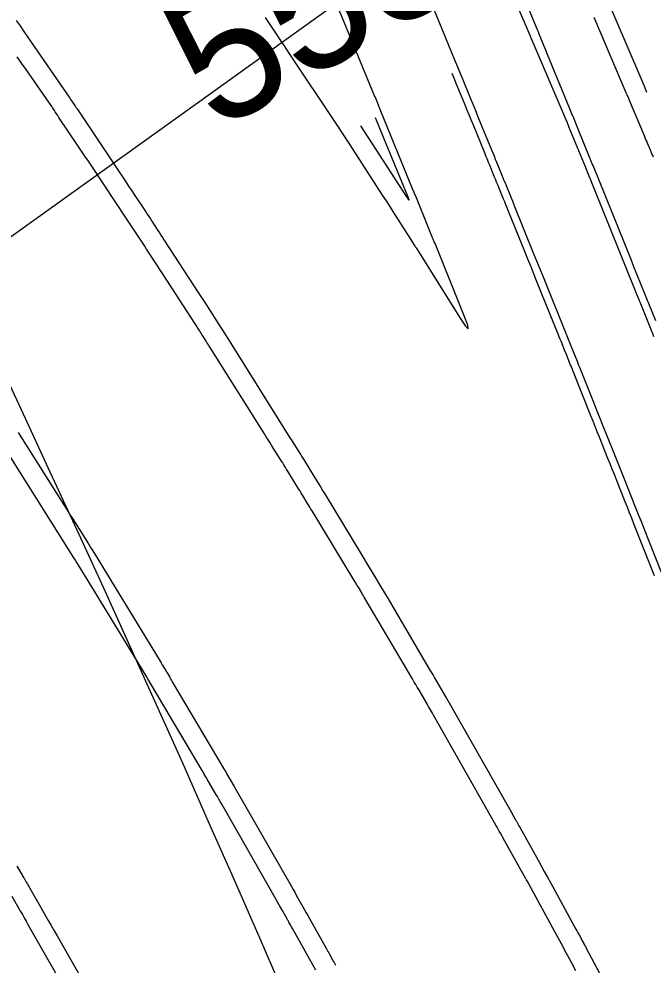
# Model space of a CAD drawing. Extents: x 954385 to 988206, y 1868364 to 1924553.
# Drawn here: x 957774.24 to 957803.07, y 1919897.82 to 1919940.82 of the extents above; entities that cross this region are included whole.
import ezdxf

# ---------------------------------------------------------------- set-up
doc = ezdxf.new("R2010")
doc.units = 0
for name, color, linetype in [('1', 7, 'Continuous'), ('Default', 7, 'Continuous'), ('Ex_Minor Contours', 7, 'Continuous'), ('Slopes', 7, 'Continuous')]:
    doc.layers.add(name, color=color, linetype=linetype)

msp = doc.modelspace()

# ---------------------------------------------------------------- linework, layer by layer
at = {"layer": '1'}
for points in [[(957803.108, 1919926.373), (957803.051, 1919926.517), (957803.022, 1919926.588), (957802.993, 1919926.66), (957802.474, 1919927.951), (957802.44, 1919928.036), (957802.432, 1919928.055), (957802.333, 1919928.298), (957802.288, 1919928.411), (957800.003, 1919934.054), (957799.987, 1919934.093), (957799.243, 1919935.919), (957799.234, 1919935.94), (957799.226, 1919935.96), (957799.217, 1919935.981), (957799.209, 1919936.002), (957799.156, 1919936.125), (957797.501, 1919940.023), (957797.485, 1919940.06), (957795.196, 1919945.403)], [(957774.119, 1919940.747), (957774.291, 1919940.499), (957774.462, 1919940.25), (957774.634, 1919940.001), (957776.549, 1919937.218), (957776.571, 1919937.186), (957776.592, 1919937.155), (957776.646, 1919937.076), (957776.678, 1919937.028), (957776.792, 1919936.861), (957776.814, 1919936.828), (957776.836, 1919936.794), (957776.859, 1919936.761), (957776.881, 1919936.728), (957779.035, 1919933.499), (957779.146, 1919933.332), (957779.257, 1919933.166), (957779.368, 1919932.999), (957779.48, 1919932.833), (957780.008, 1919932.044), (957780.077, 1919931.94), (957780.147, 1919931.835), (957780.216, 1919931.73), (957780.285, 1919931.625), (957780.559, 1919931.205), (957780.628, 1919931.1), (957780.696, 1919930.995), (957780.765, 1919930.89), (957780.834, 1919930.784), (957782.395, 1919928.385), (957782.425, 1919928.339), (957782.454, 1919928.294), (957782.484, 1919928.248), (957782.513, 1919928.203), (957782.63, 1919928.02), (957782.66, 1919927.975), (957782.689, 1919927.929), (957782.718, 1919927.883), (957782.748, 1919927.838), (957783.407, 1919926.809), (957783.526, 1919926.622), (957783.645, 1919926.435), (957783.764, 1919926.247), (957783.882, 1919926.06), (957786.562, 1919921.788), (957786.613, 1919921.708), (957786.663, 1919921.628), (957786.713, 1919921.548), (957786.764, 1919921.468), (957787.044, 1919921.022), (957787.067, 1919920.987), (957787.089, 1919920.951), (957787.143, 1919920.863), (957787.176, 1919920.81), (957787.819, 1919919.765), (957787.848, 1919919.718), (957787.876, 1919919.671), (957787.905, 1919919.625), (957787.933, 1919919.578), (957788.047, 1919919.39), (957788.075, 1919919.344), (957788.104, 1919919.297), (957788.132, 1919919.25), (957788.161, 1919919.203), (957789.832, 1919916.442), (957790.12, 1919915.966), (957790.406, 1919915.489), (957790.69, 1919915.012), (957790.974, 1919914.533), (957792.925, 1919911.228), (957793.065, 1919910.99), (957793.083, 1919910.961), (957793.1, 1919910.931), (957793.117, 1919910.901), (957793.135, 1919910.871), (957793.659, 1919909.968), (957793.673, 1919909.944), (957796.474, 1919905.027), (957796.512, 1919904.961), (957796.55, 1919904.894), (957796.587, 1919904.828), (957796.625, 1919904.761), (957796.818, 1919904.423), (957796.835, 1919904.392), (957796.852, 1919904.362), (957796.869, 1919904.332), (957796.886, 1919904.301), (957796.971, 1919904.149), (957797.021, 1919904.058), (957797.839, 1919902.587), (957797.981, 1919902.332), (957798.122, 1919902.077), (957798.263, 1919901.821), (957798.404, 1919901.565), (957799.559, 1919899.453), (957799.599, 1919899.381), (957799.638, 1919899.309), (957799.677, 1919899.237), (957799.717, 1919899.164), (957799.875, 1919898.875), (957799.914, 1919898.803), (957799.953, 1919898.731), (957799.992, 1919898.658), (957800.031, 1919898.586), (957802.069, 1919894.758)], [(957803.082, 1919934.531), (957803.048, 1919934.611), (957803.014, 1919934.692), (957802.98, 1919934.773), (957802.946, 1919934.854), (957802.811, 1919935.177), (957802.777, 1919935.258), (957802.743, 1919935.339), (957802.709, 1919935.419), (957802.675, 1919935.5), (957801.993, 1919937.113), (957801.957, 1919937.199), (957801.885, 1919937.37), (957801.848, 1919937.456), (957800.44, 1919940.771), (957800.392, 1919940.885)], [(957803.138, 1919915.513), (957802.199, 1919917.877), (957802.1, 1919918.126), (957802.001, 1919918.374), (957801.903, 1919918.623), (957801.804, 1919918.871), (957801.404, 1919919.877), (957801.308, 1919920.119), (957801.211, 1919920.362), (957801.114, 1919920.604), (957801.017, 1919920.846), (957800.629, 1919921.815), (957800.532, 1919922.058), (957800.435, 1919922.3), (957800.338, 1919922.542), (957800.241, 1919922.784), (957799.448, 1919924.766), (957799.416, 1919924.846), (957799.384, 1919924.927), (957799.352, 1919925.007), (957799.319, 1919925.087), (957799.19, 1919925.408), (957799.126, 1919925.568), (957799.061, 1919925.728), (957798.884, 1919926.168), (957798.844, 1919926.268), (957798.804, 1919926.369), (957798.763, 1919926.469), (957798.723, 1919926.569), (957797.804, 1919928.839), (957797.662, 1919929.192), (957797.519, 1919929.545), (957797.376, 1919929.898), (957797.233, 1919930.251), (957796.48, 1919932.11), (957796.428, 1919932.24), (957796.375, 1919932.37), (957796.322, 1919932.499), (957796.269, 1919932.629), (957796.057, 1919933.152), (957796.005, 1919933.279), (957795.953, 1919933.407), (957795.901, 1919933.534), (957795.849, 1919933.662), (957795.641, 1919934.173), (957795.589, 1919934.3), (957795.537, 1919934.428), (957795.485, 1919934.555), (957795.432, 1919934.683), (957794.897, 1919935.99), (957794.8, 1919936.227), (957794.703, 1919936.465), (957794.606, 1919936.702), (957794.508, 1919936.94), (957794.12, 1919937.891), (957794.022, 1919938.128), (957793.937, 1919938.336)], [(957790.441, 1919936.332), (957790.511, 1919936.163), (957790.711, 1919935.673), (957791.914, 1919932.733), (957791.916, 1919932.727), (957791.966, 1919932.606), (957791.971, 1919932.59), (957791.972, 1919932.585), (957791.968, 1919932.589), (957791.959, 1919932.602), (957791.885, 1919932.717), (957791.877, 1919932.73), (957789.783, 1919935.955)], [(957774.212, 1919922.023), (957776.282, 1919918.736), (957776.413, 1919918.527), (957776.545, 1919918.318), (957776.677, 1919918.109), (957776.808, 1919917.9), (957777.402, 1919916.957), (957777.5, 1919916.801), (957777.597, 1919916.645), (957777.694, 1919916.488), (957777.791, 1919916.332), (957778.364, 1919915.404), (957778.397, 1919915.35), (957778.408, 1919915.332), (957780.655, 1919911.634), (957780.706, 1919911.549), (957780.758, 1919911.464), (957780.861, 1919911.294), (957780.886, 1919911.252), (957780.912, 1919911.209), (957780.937, 1919911.167), (957780.963, 1919911.124), (957781.093, 1919910.903), (957781.123, 1919910.852), (957781.153, 1919910.801), (957781.183, 1919910.75), (957781.213, 1919910.699), (957783.562, 1919906.732), (957783.582, 1919906.699), (957783.601, 1919906.666), (957783.659, 1919906.566), (957783.679, 1919906.532), (957784.025, 1919905.937), (957784.086, 1919905.832), (957784.147, 1919905.728), (957784.207, 1919905.623), (957784.268, 1919905.517), (957786.548, 1919901.525), (957786.624, 1919901.393), (957786.699, 1919901.261), (957786.775, 1919901.128), (957786.85, 1919900.996), (957787.152, 1919900.466), (957787.227, 1919900.334), (957787.302, 1919900.201), (957787.377, 1919900.068), (957787.451, 1919899.935), (957788.219, 1919898.56), (957788.253, 1919898.498), (957788.288, 1919898.436), (957788.322, 1919898.374), (957788.356, 1919898.312), (957788.494, 1919898.065), (957788.529, 1919898.003), (957788.563, 1919897.941), (957788.597, 1919897.879), (957788.631, 1919897.817)], [(957774.153, 1919902.313), (957774.373, 1919901.936), (957774.398, 1919901.893), (957774.423, 1919901.85), (957774.448, 1919901.807), (957774.473, 1919901.764), (957774.574, 1919901.592), (957774.599, 1919901.549), (957774.624, 1919901.506), (957774.649, 1919901.463), (957774.674, 1919901.42), (957775.439, 1919900.088), (957775.575, 1919899.852), (957775.711, 1919899.615), (957775.846, 1919899.379), (957775.981, 1919899.142), (957777.65, 1919896.221)]]:
    msp.add_lwpolyline(points, dxfattribs=at)
at = {"layer": 'Default'}
msp.add_arc((956871.597, 1919501.221), 996.448, 12.648055, 34.075074, dxfattribs=at)
at = {"layer": 'Ex_Minor Contours'}
for points in [[(957785.428, 1919940.89), (957786.071, 1919939.928), (957786.181, 1919939.762), (957786.292, 1919939.597), (957786.402, 1919939.432), (957786.512, 1919939.266), (957788.644, 1919936.066), (957788.695, 1919935.989), (957788.746, 1919935.911), (957788.797, 1919935.834), (957788.848, 1919935.756), (957789.05, 1919935.445), (957789.1, 1919935.368), (957789.15, 1919935.29), (957789.201, 1919935.212), (957789.251, 1919935.135), (957790.789, 1919932.762), (957790.928, 1919932.547), (957791.067, 1919932.332), (957791.205, 1919932.117), (957791.343, 1919931.901), (957792.144, 1919930.647), (957792.193, 1919930.57), (957792.243, 1919930.493), (957792.255, 1919930.474), (957792.267, 1919930.454), (957792.279, 1919930.435), (957792.291, 1919930.416), (957794.295, 1919927.222), (957794.545, 1919926.848), (957794.66, 1919926.739), (957794.639, 1919926.896), (957794.482, 1919927.318), (957793.154, 1919930.605), (957793.118, 1919930.693), (957793.073, 1919930.804), (957793.046, 1919930.87), (957792.276, 1919932.764), (957792.229, 1919932.877), (957792.22, 1919932.9), (957792.137, 1919933.103), (957790.665, 1919936.696), (957790.644, 1919936.748), (957790.622, 1919936.801), (957790.601, 1919936.853), (957790.579, 1919936.905), (957790.472, 1919937.167), (957790.429, 1919937.271), (957790.407, 1919937.323), (957788.385, 1919942.235)], [(957803.448, 1919915.665), (957802.843, 1919917.185), (957802.735, 1919917.458), (957802.627, 1919917.73), (957802.519, 1919918.002), (957802.41, 1919918.274), (957801.765, 1919919.898), (957801.645, 1919920.201), (957801.525, 1919920.503), (957801.404, 1919920.805), (957801.284, 1919921.108), (957800.774, 1919922.383), (957800.666, 1919922.652), (957800.559, 1919922.92), (957800.451, 1919923.189), (957800.344, 1919923.458), (957799.769, 1919924.894), (957799.734, 1919924.983), (957799.698, 1919925.071), (957799.663, 1919925.159), (957799.628, 1919925.247), (957799.45, 1919925.687), (957799.344, 1919925.951), (957799.192, 1919926.328), (957799.155, 1919926.42), (957799.118, 1919926.512), (957799.08, 1919926.605), (957799.043, 1919926.697), (957798.23, 1919928.709), (957798.082, 1919929.075), (957797.934, 1919929.44), (957797.786, 1919929.806), (957797.638, 1919930.172), (957796.786, 1919932.279), (957796.738, 1919932.398), (957796.69, 1919932.517), (957796.641, 1919932.635), (957796.593, 1919932.754), (957796.4, 1919933.229), (957796.352, 1919933.347), (957796.303, 1919933.466), (957796.255, 1919933.585), (957796.206, 1919933.703), (957795.964, 1919934.298), (957795.907, 1919934.436), (957795.851, 1919934.575), (957795.794, 1919934.714), (957795.737, 1919934.852), (957795.121, 1919936.356), (957795.033, 1919936.572), (957794.944, 1919936.788), (957794.856, 1919937.003), (957794.768, 1919937.219), (957794.414, 1919938.082), (957794.326, 1919938.298), (957794.237, 1919938.514), (957794.149, 1919938.729), (957794.06, 1919938.945), (957793.098, 1919941.278)], [(957803.192, 1919927.091), (957802.754, 1919928.18), (957802.727, 1919928.245), (957802.332, 1919929.223), (957802.198, 1919929.553), (957802.064, 1919929.883), (957800.336, 1919934.155), (957800.304, 1919934.233), (957800.241, 1919934.388), (957800.22, 1919934.44), (957800.21, 1919934.465), (957799.662, 1919935.808), (957799.567, 1919936.041), (957799.472, 1919936.273), (957799.377, 1919936.505), (957799.282, 1919936.738), (957798.274, 1919939.199), (957798.19, 1919939.405), (957798.105, 1919939.61), (957797.937, 1919940.021), (957797.895, 1919940.124), (957797.852, 1919940.227), (957797.81, 1919940.329), (957797.768, 1919940.432), (957797.406, 1919941.309)], [(957802.788, 1919937.481), (957802.707, 1919937.674), (957802.67, 1919937.761), (957802.658, 1919937.79), (957801.075, 1919941.507)], [(957799.562, 1919897.555), (957799.343, 1919897.966), (957799.122, 1919898.375), (957798.901, 1919898.784), (957798.679, 1919899.193), (957797.353, 1919901.623), (957797.31, 1919901.701), (957797.294, 1919901.73), (957797.289, 1919901.74), (957796.484, 1919903.181), (957796.331, 1919903.454), (957796.127, 1919903.819), (957796.076, 1919903.91), (957796.025, 1919904.002), (957795.974, 1919904.093), (957795.922, 1919904.183), (957793.083, 1919909.184), (957793.037, 1919909.265), (957792.991, 1919909.346), (957792.862, 1919909.572), (957792.849, 1919909.595), (957792.81, 1919909.663), (957792.416, 1919910.337), (957792.349, 1919910.452), (957792.282, 1919910.567), (957792.214, 1919910.681), (957792.147, 1919910.796), (957789.977, 1919914.471), (957789.939, 1919914.536), (957789.9, 1919914.601), (957789.862, 1919914.666), (957789.823, 1919914.732), (957789.669, 1919914.992), (957789.63, 1919915.057), (957789.591, 1919915.122), (957789.552, 1919915.187), (957789.513, 1919915.252), (957787.566, 1919918.46), (957787.515, 1919918.543), (957787.465, 1919918.627), (957787.414, 1919918.711), (957787.363, 1919918.795), (957787.159, 1919919.129), (957787.108, 1919919.213), (957787.057, 1919919.297), (957787.005, 1919919.38), (957786.954, 1919919.464), (957786.432, 1919920.314), (957786.395, 1919920.374), (957786.359, 1919920.433), (957786.285, 1919920.552), (957786.267, 1919920.582), (957786.249, 1919920.612), (957786.23, 1919920.641), (957786.211, 1919920.671), (957785.74, 1919921.418), (957785.656, 1919921.552), (957785.571, 1919921.687), (957785.486, 1919921.821), (957785.402, 1919921.956), (957782.903, 1919925.933), (957782.865, 1919925.993), (957782.826, 1919926.053), (957782.788, 1919926.113), (957782.75, 1919926.173), (957782.596, 1919926.413), (957782.557, 1919926.473), (957782.519, 1919926.533), (957782.48, 1919926.593), (957782.442, 1919926.653), (957781.857, 1919927.566), (957781.747, 1919927.738), (957781.636, 1919927.91), (957781.525, 1919928.082), (957781.414, 1919928.253), (957780.224, 1919930.085), (957780.135, 1919930.221), (957780.046, 1919930.358), (957779.957, 1919930.495), (957779.868, 1919930.631), (957779.512, 1919931.177), (957779.423, 1919931.314), (957779.333, 1919931.45), (957779.243, 1919931.586), (957779.153, 1919931.721), (957777.548, 1919934.124), (957777.396, 1919934.352), (957777.244, 1919934.58), (957777.091, 1919934.808), (957776.938, 1919935.036), (957776.062, 1919936.343), (957776.042, 1919936.373), (957776.022, 1919936.403), (957776.003, 1919936.432), (957775.983, 1919936.462), (957775.892, 1919936.601), (957775.853, 1919936.66), (957775.788, 1919936.758), (957775.775, 1919936.778), (957775.762, 1919936.797), (957775.749, 1919936.817), (957775.736, 1919936.836), (957774.565, 1919938.526), (957774.365, 1919938.814), (957774.166, 1919939.103)], [(957787.738, 1919897.583), (957787.601, 1919897.83), (957787.464, 1919898.075), (957786.679, 1919899.477), (957786.638, 1919899.55), (957786.597, 1919899.623), (957786.516, 1919899.768), (957786.496, 1919899.805), (957786.475, 1919899.841), (957786.455, 1919899.877), (957786.434, 1919899.914), (957786.193, 1919900.338), (957786.146, 1919900.421), (957786.099, 1919900.504), (957786.052, 1919900.586), (957786.005, 1919900.669), (957783.461, 1919905.137), (957783.395, 1919905.251), (957783.33, 1919905.366), (957783.264, 1919905.48), (957783.197, 1919905.593), (957782.803, 1919906.268), (957782.764, 1919906.335), (957782.755, 1919906.35), (957782.648, 1919906.53), (957782.61, 1919906.595), (957782.572, 1919906.66), (957780.101, 1919910.831), (957780.089, 1919910.852), (957780.063, 1919910.893), (957779.428, 1919911.937), (957777.769, 1919914.661), (957777.675, 1919914.815), (957777.581, 1919914.969), (957777.486, 1919915.124), (957777.391, 1919915.278), (957776.833, 1919916.185), (957776.812, 1919916.219), (957776.785, 1919916.261), (957776.769, 1919916.287), (957773.867, 1919920.89)], [(957773.918, 1919900.95), (957774.312, 1919900.259), (957774.396, 1919900.112), (957774.48, 1919899.964), (957774.564, 1919899.817), (957774.648, 1919899.67), (957776.696, 1919896.082)]]:
    msp.add_lwpolyline(points, dxfattribs=at)
at = {"layer": 'Slopes'}
msp.add_lwpolyline([(957757.131, 1919918.928), (957808.061, 1919955.447), (957805.587, 1919949.981), (957808.061, 1919955.447), (957802.09, 1919954.857)], dxfattribs=at)

# ---------------------------------------------------------------- texts
at = {"layer": '1'}
msp.add_text('555', height=6, rotation=29.8218, dxfattribs=at).set_placement((957783.211, 1919935.645))

doc.saveas('drawing.dxf')
